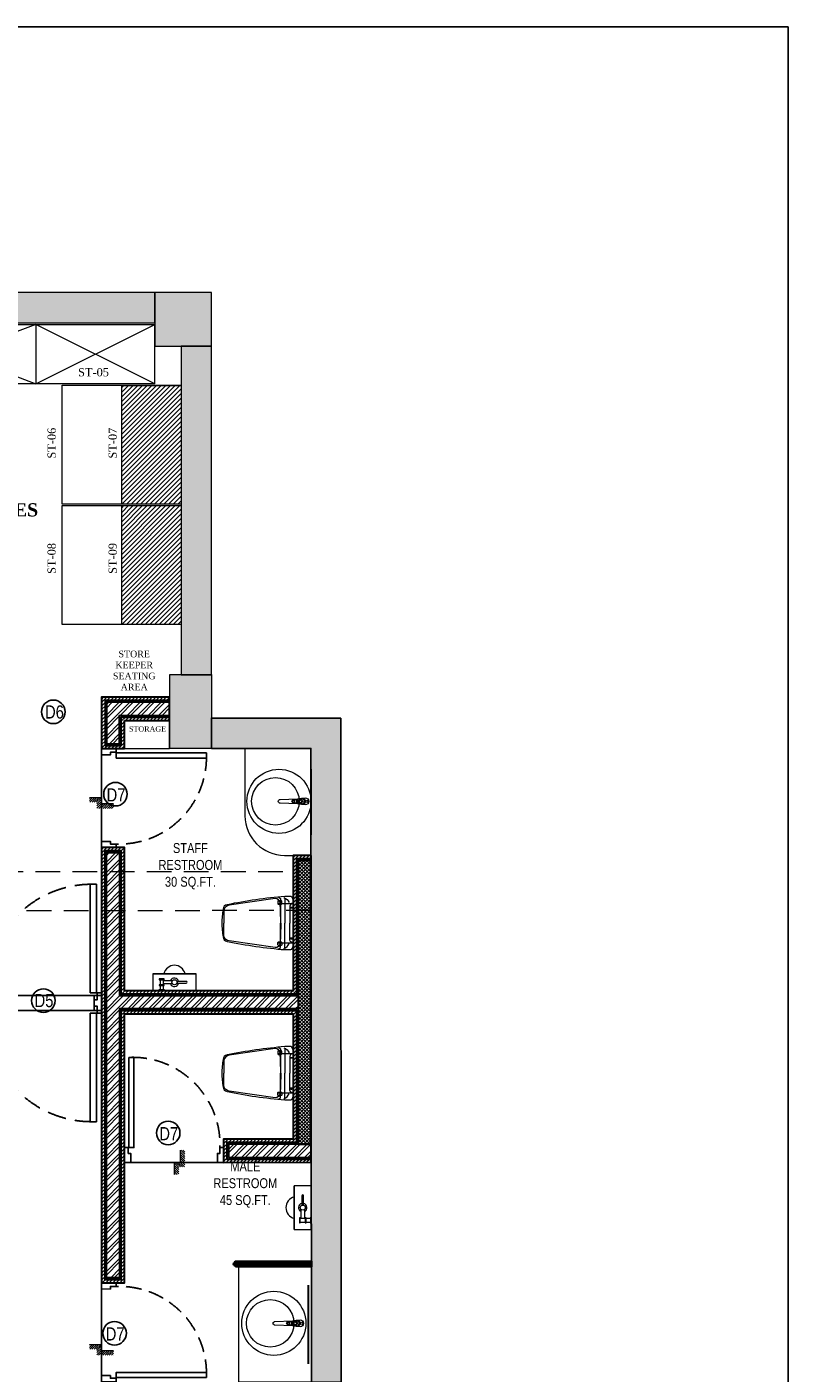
# Model space of a CAD drawing. Extents: x 3940905 to 4145695, y 925352 to 1109797.
# Tile 621 of 656: x 4016007 to 4021778, y 1094122 to 1104322. Entities that reach past the tile are written whole.
import ezdxf

# ---------------------------------------------------------------- set-up
doc = ezdxf.new("R2010")
doc.units = 0
doc.header["$LTSCALE"] = 750
doc.header["$MEASUREMENT"] = 0
doc.linetypes.add('DASHED', pattern=[0.75, 0.5, -0.25])
doc.linetypes.add('DASHED2', pattern=[0.375, 0.25, -0.125])
doc.layers.get('0').update_dxf_attribs({"linetype": 'CONTINUOUS', "lineweight": 0})
for name, color, linetype in [('AR-FURNITURE', 34, 'CONTINUOUS'), ('DOOR', 44, 'CONTINUOUS'), ('GLASS', 5, 'CONTINUOUS'), ('PDF_A - TEXT', 7, 'CONTINUOUS'), ('S-Hatch_8', 7, 'CONTINUOUS'), ('TEXT', 7, 'CONTINUOUS')]:
    doc.layers.add(name, color=color, linetype=linetype)
for name, color, linetype, lineweight in [('BEAM', 104, 'CONTINUOUS', 0), ('CIVIL WALLS', 7, 'CONTINUOUS', 30), ('CKD Equipments', 252, 'CONTINUOUS', 0), ('COLUMN', 1, 'CONTINUOUS', 9), ('COUNTER', 34, 'CONTINUOUS', 0), ('DIMENSIONS', 251, 'CONTINUOUS', 5), ('FURN', 15, 'CONTINUOUS', 5), ('HATCH', 7, 'CONTINUOUS', 0), ('SANITARY', 34, 'CONTINUOUS', 0), ('wall', 7, 'CONTINUOUS', 25)]:
    doc.layers.add(name, color=color, linetype=linetype, lineweight=lineweight)
doc.styles.add('ARA-30', font='arial.ttf', dxfattribs={"width": 0.8, "height": 150})
doc.styles.add('CKD_Dimension Text', font='BOOKOS.TTF')
doc.styles.get("Standard").update_dxf_attribs({"font": 'romans.shx'})
doc.styles.add('TXT1', font='times.ttf')
pattern_1 = [(45, (28934.25506966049, 54286.19319555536), (-39.7747564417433, 39.7747564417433), []), (45, (28960.77157391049, 54286.19319555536), (-39.7747564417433, 39.7747564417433), [])]
pattern_2 = [(49.99999999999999, (28934.25506966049, 54286.19319555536), (21.5178054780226, -1.882564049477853), [2.25, -24.75]), (355, (28934.25506966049, 54286.19319555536), (-4.16254000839, 22.56576401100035), [1.8, -19.8]), (100.45144446, (28936.04822009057, 54286.03631523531), (17.35526540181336, 20.68319972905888), [1.912205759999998, -21.03426335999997]), (46.18420000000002, (28934.25506966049, 54292.19319555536), (32.01723992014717, -4.965578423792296), [3.375, -37.125]), (96.63563549, (28936.92317201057, 54291.77939634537), (28.03985837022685, 29.22355802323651), [2.86831026, -31.55141279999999]), (351.1841639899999, (28934.25506966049, 54292.19319555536), (28.03985835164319, 29.2235580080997), [2.7, -29.70000003]), (21, (28937.25506966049, 54290.69319555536), (17.90721156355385, -12.07856671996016), [2.25, -24.75]), (326.0000000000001, (28937.25506966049, 54290.69319555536), (7.299459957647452, 21.75450135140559), [1.799999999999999, -19.79999999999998]), (71.45144474, (28938.74733728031, 54289.68664833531), (25.20667130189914, 9.675934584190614), [1.912205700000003, -21.03426336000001]), (37.50000000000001, (28934.25506966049, 54286.19319555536), (0.3647956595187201, 9.986815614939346), [0, -19.56, 0, -20.1, 0, -19.875]), (7.499999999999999, (28934.25506966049, 54286.19319555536), (7.892086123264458, 11.83235135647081), [0, -11.45999999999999, 0, -19.10999999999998, 0, -7.574999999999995]), (327.5, (28927.56506966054, 54286.19319555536), (16.01467308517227, -0.6766461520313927), [0, -7.5, 0, -23.4, 0, -31.05]), (317.5, (28924.56506966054, 54286.19319555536), (17.49558508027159, 3.003149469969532), [0, -9.75, 0, -15.54, 0, -22.05])]

# ---------------------------------------------------------------- blocks, each defined once
blk = doc.blocks.new('EDFDSCX')
blk.add_line((498130.3504498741, -854141.3801531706, -1.195304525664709e-08), (498655.5372229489, -854140.8563936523, -1.195304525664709e-08))
at = {"layer": 'DOOR', "elevation": -1.195304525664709e-08}
for points in [[(498666.0847833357, -853504.0026184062), (498666.6308213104, -854051.5285574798), (498635.9364051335, -854051.5591684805), (498635.3903671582, -853504.0332294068)], [(498092.8548822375, -854052.074595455), (498114.6604399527, -854052.079027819), (498114.6693046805, -854087.2179123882), (498130.3637469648, -854087.213480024), (498130.3504498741, -854141.3801531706), (498092.8504498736, -854141.3801531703)], [(498692.8545904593, -854051.4762263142), (498671.0490849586, -854051.5241512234), (498671.1103069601, -854086.6629835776), (498655.4158870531, -854086.6898547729), (498655.5372229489, -854140.8563936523), (498693.0371483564, -854140.7815975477)]]:
    blk.add_lwpolyline(points, close=True, dxfattribs=at)
at = {"layer": 'DOOR', "color": 8, "linetype": 'DASHED2', "ltscale": 0.5}
blk.add_arc((498643.5917439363, -854033.2365009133, -1.195304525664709e-08), 529.2668184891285, 89.22640451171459, 182.040228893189, dxfattribs=at)
blk = doc.blocks.new('GDXGDRG')
at = {"layer": 'BEAM', "linetype": 'DASHED2'}
for p, q in [((3974013.122902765, 1043633.465851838), (3965223.800224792, 1043631.376568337)), ((3974227.006620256, 1043339.91064728), (3965437.48965513, 1043337.770408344))]:
    blk.add_line(p, q, dxfattribs=at)
blk = doc.blocks.new('Step Symbol - Imperial')
h = blk.add_hatch()
h.set_pattern_fill('_USER', color=0, scale=0.03125, angle=45, style=0, pattern_type=0)
h.set_pattern_definition([(45, (0, 0.125), (-0.02209708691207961, 0.02209708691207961), [])])
h.paths.add_polyline_path([(0.25, 0), (0.25, -0.09375), (-0.09375, -0.09375), (-0.09375, 0.03125), (-0.25, 0.03125), (-0.25, 0.125), (0, 0.125), (0, 0)])
at = {"color": 0}
blk.add_lwpolyline([(0.25, 0), (0, 0), (0, 0.125), (-0.25, 0.125)], dxfattribs=at)
blk.add_attdef('Step', (0.0625, 0.0625), '', height=0.09375, dxfattribs=at)
blk = doc.blocks.new('COLUMN')
at = {"layer": 'COLUMN'}
h = blk.add_hatch(color=1, dxfattribs=at)
h.dxf.hatch_style = 1
h.paths.add_polyline_path([(2683498.95855519, 965771.0625738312), (2684447.95855519, 965771.0625738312), (2684447.95855519, 965331.0625738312), (2683498.95855519, 965331.0625738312)])
h.paths.add_polyline_path([(2684237.95855519, 970191.0625738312), (2683498.95855519, 970191.0625738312), (2683498.95855519, 969191.0625738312), (2684237.95855519, 969191.0625738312)])
h.paths.add_polyline_path([(2687442.95855519, 969266.0625738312), (2687037.95855519, 969266.0625738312), (2687037.95855519, 970031.0625738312), (2687442.95855519, 970031.0625738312)])
h.paths.add_polyline_path([(2687107.95855519, 972041.44686994), (2687643.95855519, 972041.44686994), (2687643.95855519, 971756.0625738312), (2687107.95855519, 971756.0625738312)])
h.paths.add_polyline_path([(2683498.95855519, 973491.0625738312), (2684407.95855519, 973491.0625738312), (2684407.95855519, 973041.0625738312), (2683498.95855519, 973041.0625738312)])
h.paths.add_polyline_path([(2683648.95855519, 975761.0625738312), (2683977.95855519, 975761.0625738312), (2683977.95855519, 975211.0625738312), (2683648.95855519, 975211.0625738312)])
h.paths.add_polyline_path([(2686977.95855519, 975811.0625738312), (2687727.95855519, 975811.0625738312), (2687727.95855519, 975476.0625738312), (2686977.95855519, 975476.0625738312)])
h.paths.add_polyline_path([(2689868.95855519, 975851.0625738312), (2689027.95855519, 975851.0625738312), (2689027.95855519, 975556.0625738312), (2689868.95855519, 975556.0625738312)])
h.paths.add_polyline_path([(2686977.95855519, 973346.0625738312), (2687643.95855519, 973346.0625738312), (2687643.95855519, 973116.0625738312), (2686977.95855519, 973116.0625738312)])
h.paths.add_polyline_path([(2683823.95855519, 977646.0625738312), (2684028.95855519, 977646.0625738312), (2684028.95855519, 977211.0625738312), (2683823.95855519, 977211.0625738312)])
h.paths.add_polyline_path([(2683823.95855519, 979911.0625738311), (2684103.95855519, 979911.0625738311), (2684103.95855519, 980241.0625738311), (2683823.95855519, 980241.0625738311)])
h.paths.add_polyline_path([(2687803.95855519, 979891.0625738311), (2688003.95855519, 979891.0625738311), (2688003.95855519, 980241.0625738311), (2687803.95855519, 980241.0625738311)])
h.paths.add_polyline_path([(2691583.95855519, 979836.0625738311), (2692013.95855519, 979836.0625738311), (2692013.95855519, 980241.0625738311), (2691583.95855519, 980241.0625738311)])
h.paths.add_polyline_path([(2691695.95855519, 977346.0625738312), (2692013.95855519, 977346.0625738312), (2692013.95855519, 976786.0625738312), (2691695.95855519, 976786.0625738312)])
h.paths.add_polyline_path([(2687442.95855519, 965841.0625738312), (2686812.95855519, 965841.0625738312), (2686812.95855519, 965401.0625738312), (2687442.95855519, 965401.0625738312)])
h.paths.add_polyline_path([(2687467.95855519, 963421.0625738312), (2686702.95855519, 963421.0625738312), (2686702.95855519, 962976.0625738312), (2687467.95855519, 962976.0625738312)])
h.paths.add_polyline_path([(2684167.95855519, 963191.0625738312), (2683398.958555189, 963191.0625738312), (2683398.958555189, 962446.0625738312), (2684167.95855519, 962446.0625738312)])
h.paths.add_polyline_path([(2684447.95855519, 958916.0625738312), (2683398.95855519, 958916.0625738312), (2683398.95855519, 959356.0625738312), (2684447.95855519, 959356.0625738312)])
h.paths.add_polyline_path([(2684447.95855519, 957356.0625738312), (2683413.95855519, 957356.0625738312), (2683413.95855519, 956916.0625738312), (2684447.95855519, 956916.0625738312)])
h.paths.add_polyline_path([(2687457.95855519, 957436.0625738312), (2686707.95855519, 957436.0625738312), (2686707.95855519, 956996.0625738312), (2687457.95855519, 956996.0625738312)])
h.paths.add_polyline_path([(2687452.95855519, 959516.0625738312), (2686692.95855519, 959516.0625738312), (2686692.95855519, 959086.0625738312), (2687452.95855519, 959086.0625738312)])
h.paths.add_polyline_path([(2683413.95855519, 953326.0625738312), (2684312.95855519, 953326.0625738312), (2684312.95855519, 953776.0625738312), (2683413.95855519, 953776.0625738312)])
h.paths.add_polyline_path([(2683293.95855519, 952396.0625738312), (2683767.95855519, 952396.0625738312), (2683767.95855519, 951976.0625738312), (2683293.95855519, 951976.0625738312)])
h.paths.add_polyline_path([(2682463.958555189, 977841.0625738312), (2681833.95855519, 977841.0625738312), (2681833.95855519, 977051.0625738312), (2682463.958555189, 977051.0625738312)])
at = {"color": 2}
for points in [[(2691583.95855519, 979836.0625738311), (2692013.95855519, 979836.0625738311), (2692013.95855519, 980241.0625738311), (2691583.95855519, 980241.0625738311)], [(2691695.95855519, 977346.0625738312), (2692013.95855519, 977346.0625738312), (2692013.95855519, 976786.0625738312), (2691695.95855519, 976786.0625738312)]]:
    blk.add_lwpolyline(points, close=True, dxfattribs=at)
at = {"layer": 'COLUMN', "color": 1}
for points in [[(2691583.95855519, 979836.0625738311), (2692013.95855519, 979836.0625738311), (2692013.95855519, 980241.0625738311), (2691583.95855519, 980241.0625738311)], [(2691695.95855519, 977346.0625738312), (2692013.95855519, 977346.0625738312), (2692013.95855519, 976786.0625738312), (2691695.95855519, 976786.0625738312)]]:
    blk.add_lwpolyline(points, close=True, dxfattribs=at)

msp = doc.modelspace()

# ---------------------------------------------------------------- hatches: boundary and pattern name
at = {"layer": 'CIVIL WALLS', "true_color": 0x136734}
h = msp.add_hatch(dxfattribs=at)
h.set_pattern_fill('AR-CONC', color=116, scale=3)
h.set_pattern_definition(pattern_2)
h.paths.add_polyline_path([(4016610.433190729, 1098890.931147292), (4016710.433190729, 1098890.931147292), (4016710.433190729, 1099104.769813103), (4017089.524173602, 1099104.769813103), (4017089.524173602, 1099204.769813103), (4016610.433190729, 1099204.769813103)], flags=16)
h.paths.add_polyline_path([(4016722.933190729, 1099092.269813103), (4017089.524173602, 1099092.269813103), (4017089.524173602, 1099217.269813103), (4016599.358416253, 1099217.269813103), (4016599.358416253, 1098878.431147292), (4016722.933190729, 1098878.431147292)])
h = msp.add_hatch(dxfattribs=at)
h.set_pattern_fill('AR-CONC', color=116, scale=3)
h.set_pattern_definition(pattern_2)
h.paths.add_polyline_path([(4016710.433190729, 1096981.936953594), (4018062.568358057, 1096981.936953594), (4018062.568358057, 1096881.937371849), (4016710.433190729, 1096881.937371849), (4016710.433190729, 1094843.876994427), (4016610.433190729, 1094843.876994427), (4016610.433190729, 1098065.935079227), (4016710.433190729, 1098065.935079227)], flags=16)
h.paths.add_polyline_path([(4018162.551479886, 1095744.138283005), (4018161.000222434, 1098019.678180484), (4018050.068358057, 1098019.437301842), (4018050.068358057, 1096994.436953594), (4016722.933190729, 1096994.436953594), (4016722.933190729, 1098078.435079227), (4016597.933190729, 1098078.435079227), (4016597.933190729, 1094831.376994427), (4016722.933190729, 1094831.376994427), (4016722.933190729, 1096869.437371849), (4018050.070720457, 1096869.437371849), (4018050.065995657, 1095868.902017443), (4017522.871193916, 1095868.925353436), (4017522.871193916, 1095743.925378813)])
h.paths.add_polyline_path([(4018062.567176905, 1095856.424788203), (4018161.774773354, 1095856.424710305), (4018161.008908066, 1098006.937224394), (4018062.569539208, 1098006.937301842)], flags=16)
h.paths.add_polyline_path([(4017535.371193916, 1095756.424788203), (4018162.509019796, 1095756.42301054), (4018162.509019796, 1095856.422985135), (4017535.371193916, 1095856.424762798)], flags=16)
at = {"layer": 'DIMENSIONS'}
h = msp.add_hatch(dxfattribs=at)
h.set_pattern_fill('ANSI31', color=252, scale=200)
h.set_pattern_definition([(45, (4016726.834404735, 1100705.995032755), (-17.67766952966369, 17.67766952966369), [])])
h.paths.add_polyline_path([(4016726.834404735, 1101605.575341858), (4017176.115746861, 1101605.575341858), (4017176.115746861, 1100705.995032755), (4016726.834404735, 1100705.995032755)])
h = msp.add_hatch(dxfattribs=at)
h.set_pattern_fill('ANSI31', color=252, scale=200)
h.set_pattern_definition([(45, (4016726.834404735, 1099795.220851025), (-17.67766952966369, 17.67766952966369), [])])
h.paths.add_polyline_path([(4016726.834404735, 1100694.801160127), (4017176.115746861, 1100694.801160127), (4017176.115746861, 1099795.220851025), (4016726.834404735, 1099795.220851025)])
at = {"layer": 'HATCH'}
h = msp.add_hatch(color=8, dxfattribs=at)
h.dxf.hatch_style = 1
h.paths.add_polyline_path([(4016977.74472479, 1102308.435079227), (4004382.74472479, 1102308.435079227), (4004382.74472479, 1088263.435079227), (4004252.74472479, 1088263.435079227), (4004252.74472479, 1074300.435079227), (4004415.74472479, 1074300.435079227), (4004415.74472479, 1067776.414789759), (4004872.74472479, 1067776.414789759), (4004872.74472479, 1072350.435079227), (4004872.74472479, 1074463.435079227), (4004482.74472479, 1074463.435079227), (4004482.74472479, 1088033.463015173), (4004607.74472479, 1088033.433915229), (4004607.74472479, 1102078.435079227), (4016977.74472479, 1102078.435079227)])
h = msp.add_hatch(color=8, dxfattribs=at)
h.dxf.hatch_style = 1
h.paths.add_polyline_path([(4017407.74472479, 1101903.435079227), (4017177.74472479, 1101903.435079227), (4017177.74472479, 1099413.435079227), (4017407.74472479, 1099413.435079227)])
at = {"layer": 'HATCH', "true_color": 0x808080}
h = msp.add_hatch(color=8, dxfattribs=at)
h.dxf.hatch_style = 1
h.paths.add_polyline_path([(4018386.098948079, 1099084.857509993), (4017406.098948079, 1099084.857509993), (4017406.098948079, 1098854.857509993), (4018160.430872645, 1098854.857509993), (4018163.703853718, 1094053.720856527), (4018388.703853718, 1094053.720856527)])
at = {"layer": 'S-Hatch_8'}
h = msp.add_hatch(dxfattribs=at)
h.set_pattern_fill('ANSI31', color=6, scale=150)
h.set_pattern_definition([(45, (28934.25506966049, 54286.19319555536), (-13.25825214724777, 13.25825214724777), [])])
h.paths.add_polyline_path([(4006245.646114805, 1095539.541646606), (4006120.646114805, 1095539.541646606), (4006120.646114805, 1094658.281501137), (4006245.646114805, 1094658.281501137)], flags=16)
h.paths.add_polyline_path([(4006270.646114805, 1095564.541646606), (4006095.646114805, 1095564.541646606), (4006095.646114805, 1094633.281501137), (4006270.646114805, 1094633.281501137)])
h.paths.add_polyline_path([(4009371.743160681, 1097319.499900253), (4009371.743507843, 1097194.494842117), (4006245.646114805, 1097194.499894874), (4006245.646114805, 1096488.478563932), (4006120.646114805, 1096488.478563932), (4006120.646114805, 1097319.499894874)], flags=16)
h.paths.add_polyline_path([(4012671.588408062, 1096588.975552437), (4014322.933165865, 1096589.000484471), (4014322.933165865, 1096464.000484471), (4012671.588408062, 1096463.975552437)], flags=17)
h.paths.add_polyline_path([(4012671.588408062, 1096613.975552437), (4014347.933165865, 1096614.000484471), (4014347.933165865, 1096439.000484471), (4012671.588408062, 1096438.975552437)])
h.paths.add_polyline_path([(4014197.933190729, 1095258.735381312), (4014197.933190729, 1095688.975552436), (4014322.933190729, 1095688.975552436), (4014322.933190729, 1095258.735381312), (4015347.933190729, 1095258.735381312), (4015347.933190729, 1095133.635725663), (4012971.74472479, 1095133.585897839), (4012971.74472479, 1095258.685553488)], flags=16)
h.paths.add_polyline_path([(4014172.933190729, 1095283.635725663), (4014172.933190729, 1095688.975552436), (4014347.933190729, 1095688.975552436), (4014347.933190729, 1095283.635725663), (4015372.933190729, 1095283.635725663), (4015372.933190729, 1095108.635725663), (4012971.74472479, 1095108.635725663), (4012971.74472479, 1095283.635725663)])
h.paths.add_polyline_path([(4018162.551479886, 1095744.138282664), (4018161.000222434, 1098019.678180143), (4018050.068358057, 1098019.437301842), (4018050.068358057, 1096994.436953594), (4016722.933190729, 1096994.436953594), (4016722.933190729, 1098078.435079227), (4016597.933190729, 1098078.435079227), (4016597.933190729, 1094831.376994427), (4016722.933190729, 1094831.376994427), (4016722.933190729, 1096869.437371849), (4018050.070720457, 1096869.437371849), (4018050.065995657, 1095868.902017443), (4017522.871193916, 1095868.925353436), (4017522.871193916, 1095743.925378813)], flags=17)
h.paths.add_polyline_path([(4018160.983344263, 1098044.43677232), (4018025.068358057, 1098044.437301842), (4018025.068358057, 1097019.436953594), (4016747.933190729, 1097019.436953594), (4016747.933190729, 1098103.435079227), (4016572.933190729, 1098103.435079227), (4016572.933190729, 1094806.376994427), (4016747.933190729, 1094806.376994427), (4016747.933190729, 1096844.437371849), (4018025.069539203, 1096844.437371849), (4018025.067176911, 1095893.903200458), (4017497.871193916, 1095893.92653471), (4017497.871193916, 1095718.926560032), (4018162.568358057, 1095719.379690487)])
h.paths.add_polyline_path([(4016722.933190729, 1099092.269813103), (4017089.524173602, 1099092.269813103), (4017089.524173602, 1099217.269813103), (4016599.358416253, 1099217.269813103), (4016599.358416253, 1098878.431147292), (4016722.933190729, 1098878.431147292)], flags=16)
h.paths.add_polyline_path([(4016747.933190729, 1099067.269813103), (4017089.524173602, 1099067.269813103), (4017089.524173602, 1099242.269813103), (4016572.886457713, 1099242.269813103), (4016572.933190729, 1098853.431147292), (4016747.933190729, 1098853.431147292)])
h.paths.add_polyline_path([(4014717.427684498, 1099092.269813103), (4014717.427684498, 1102053.431147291), (4014842.427684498, 1102053.431147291), (4014842.427684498, 1099217.269813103), (4015647.042527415, 1099217.269813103), (4015647.042527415, 1099092.269813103)], flags=16)
h.paths.add_polyline_path([(4014692.427684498, 1099067.269813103), (4014692.427684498, 1102078.431147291), (4014867.427684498, 1102078.431147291), (4014867.427684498, 1099242.269813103), (4015672.042527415, 1099242.269813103), (4015672.042527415, 1099067.269813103)])
h.paths.add_polyline_path([(4008892.74472479, 1097344.499894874), (4008892.74472479, 1097319.499900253), (4008772.74472479, 1097319.499900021), (4008772.74472479, 1097344.499894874), (4006095.646114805, 1097344.499894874), (4006095.646114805, 1096463.478563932), (4006270.646114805, 1096463.478563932), (4006270.646114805, 1097169.499894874), (4009371.744724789, 1097168.94985208), (4009371.744724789, 1097344.499894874)])
at = {"layer": 'S-Hatch_8', "true_color": 0x636466}
h = msp.add_hatch(dxfattribs=at)
h.set_pattern_fill('ANSI32', color=251, scale=150)
h.set_pattern_definition(pattern_1)
h.paths.add_polyline_path([(4016610.433190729, 1098890.931147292), (4016710.433190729, 1098890.931147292), (4016710.433190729, 1099104.769813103), (4017089.524173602, 1099104.769813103), (4017089.524173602, 1099204.769813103), (4016610.433190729, 1099204.769813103)])
h = msp.add_hatch(dxfattribs=at)
h.set_pattern_fill('ANSI32', color=251, scale=150)
h.set_pattern_definition(pattern_1)
h.paths.add_polyline_path([(4016710.433190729, 1096981.936953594), (4018062.568358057, 1096981.936953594), (4018062.568358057, 1096881.937371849), (4016710.433190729, 1096881.937371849), (4016710.433190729, 1094843.876994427), (4016610.433190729, 1094843.876994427), (4016610.433190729, 1098065.935079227), (4016710.433190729, 1098065.935079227)])
at = {"layer": 'S-Hatch_8', "true_color": 0xf8991e}
h = msp.add_hatch(dxfattribs=at)
h.set_pattern_fill('ANSI37', color=30, scale=150)
h.set_pattern_definition([(45, (28934.25506966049, 54286.19319555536), (-13.25825214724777, 13.25825214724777), []), (135, (28934.25506966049, 54286.19319555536), (-13.25825214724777, -13.25825214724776), [])])
h.paths.add_polyline_path([(4018062.567176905, 1095856.424788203), (4018162.474950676, 1095856.39899814), (4018161.008908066, 1098006.937224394), (4018062.569539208, 1098006.937301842)])
at = {"layer": 'S-Hatch_8', "true_color": 0x636466}
h = msp.add_hatch(dxfattribs=at)
h.set_pattern_fill('ANSI32', color=251, scale=150)
h.set_pattern_definition(pattern_1)
h.paths.add_polyline_path([(4017535.371193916, 1095756.424788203), (4018162.509036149, 1095756.399022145), (4018162.474950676, 1095856.39899814), (4017535.371193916, 1095856.424762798)])

# ---------------------------------------------------------------- linework, layer by layer
at = {"layer": 'AR-FURNITURE'}
msp.add_lwpolyline([(3999191.149861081, 1104321.515971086), (4021777.598827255, 1104321.515971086), (4021777.598827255, 1065349.808268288), (3999191.149861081, 1065349.808268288)], close=True, dxfattribs=at)
at = {"layer": 'CIVIL WALLS'}
for p, q in [((4017573.011962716, 1094949.131054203), (4018163.704100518, 1094949.131054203)), ((4017581.828591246, 1094958.202706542), (4018163.704100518, 1094958.202706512)), ((4017581.828591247, 1094940.059401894), (4018163.709666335, 1094940.059401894))]:
    msp.add_line(p, q, dxfattribs=at)
at = {"layer": 'CIVIL WALLS', "color": 6}
for points in [[(4016747.933190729, 1099067.269813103), (4017089.524173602, 1099067.269813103), (4017089.524173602, 1099242.269813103), (4016572.886457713, 1099242.269813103), (4016572.933190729, 1098853.431147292), (4016747.933190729, 1098853.431147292)], [(4018160.983344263, 1098044.43677232), (4018025.068358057, 1098044.437301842), (4018025.068358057, 1097019.436953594), (4016747.933190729, 1097019.436953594), (4016747.933190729, 1098103.435079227), (4016572.933190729, 1098103.435079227), (4016572.933190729, 1094806.376994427), (4016747.933190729, 1094806.376994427), (4016747.933190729, 1096844.437371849), (4018025.069539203, 1096844.437371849), (4018025.067176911, 1095893.903200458), (4017497.871193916, 1095893.92653471), (4017497.871193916, 1095718.926560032), (4018162.568358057, 1095719.379690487), (4018160.983344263, 1098044.43677232)]]:
    msp.add_lwpolyline(points, close=True, dxfattribs=at)
at = {"layer": 'CIVIL WALLS', "color": 116, "true_color": 0x136734}
msp.add_lwpolyline([(4016722.933190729, 1099092.269813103), (4017089.524173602, 1099092.269813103), (4017089.524173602, 1099217.269813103), (4016599.358416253, 1099217.269813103), (4016599.358416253, 1098878.431147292), (4016722.933190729, 1098878.431147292)], close=True, dxfattribs=at)
at = {"layer": 'CIVIL WALLS'}
for points in [[(4016610.433190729, 1098890.931147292), (4016710.433190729, 1098890.931147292), (4016710.433190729, 1099104.769813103), (4017089.524173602, 1099104.769813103), (4017089.524173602, 1099204.769813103), (4016610.433190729, 1099204.769813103)], [(4016710.433190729, 1096981.936953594), (4018062.568358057, 1096981.936953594), (4018062.568358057, 1096881.937371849), (4016710.433190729, 1096881.937371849), (4016710.433190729, 1094843.876994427), (4016610.433190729, 1094843.876994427), (4016610.433190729, 1098065.935079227), (4016710.433190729, 1098065.935079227)], [(4018062.567176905, 1095856.424788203), (4018162.474950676, 1095856.39899814), (4018161.008908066, 1098006.937224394), (4018062.569539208, 1098006.937301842)], [(4017535.371193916, 1095756.424788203), (4018162.509036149, 1095756.399022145), (4018162.474950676, 1095856.39899814), (4017535.371193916, 1095856.424762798)]]:
    msp.add_lwpolyline(points, close=True, dxfattribs=at)
at = {"layer": 'CIVIL WALLS', "color": 116, "true_color": 0x136734}
msp.add_lwpolyline([(4018136.755375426, 1095743.896343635), (4018162.551479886, 1095744.138282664), (4018161.000222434, 1098019.678180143), (4018050.068358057, 1098019.437301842), (4018050.068358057, 1096994.436953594), (4016722.933190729, 1096994.436953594), (4016722.933190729, 1098078.435079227), (4016597.933190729, 1098078.435079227), (4016597.933190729, 1094831.376994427), (4016722.933190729, 1094831.376994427), (4016722.933190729, 1096869.437371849), (4018050.070720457, 1096869.437371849), (4018050.065995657, 1095868.902017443), (4017522.871193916, 1095868.925353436), (4017522.871193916, 1095743.925378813), (4018136.755375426, 1095743.896343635)], dxfattribs=at)
at = {"layer": 'CIVIL WALLS'}
msp.add_lwpolyline([(4018163.704100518, 1094970.202706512), (4018163.704100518, 1094928.059401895), (4017593.828591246, 1094928.059401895, -0.4324433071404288), (4017581.828591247, 1094940.059401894, -0.9718878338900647), (4017581.828591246, 1094958.202706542, -0.4324433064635), (4017593.828591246, 1094970.202706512), (4018163.704100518, 1094970.202706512)], format="xyb", dxfattribs=at)
at = {"layer": 'CKD Equipments', "linetype": 'DASHED', "ltscale": 25}
for p, q in [((4016075.807382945, 1102067.870376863), (4014883.84963122, 1101617.571409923)), ((4014883.84963122, 1102067.870376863), (4016075.807382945, 1101617.571409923)), ((4014883.84963122, 1102067.870376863), (4016075.807382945, 1102067.870376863)), ((4016075.807382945, 1102067.870376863), (4016075.807382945, 1101617.571409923)), ((4016075.807382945, 1101617.571409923), (4016975.896504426, 1102067.870376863)), ((4016975.896504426, 1101617.571409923), (4016075.807382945, 1102067.870376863)), ((4016075.807382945, 1102067.870376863), (4016975.896504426, 1102067.870376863)), ((4016975.896504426, 1101617.571409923), (4016975.896504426, 1102067.870376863)), ((4016975.896504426, 1101617.571409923), (4014883.84963122, 1101617.571409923)), ((4016275.770653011, 1101606.080222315), (4017175.859774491, 1101606.080222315)), ((4016275.770653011, 1100705.99110082), (4016275.770653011, 1101606.080222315)), ((4017175.859774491, 1101606.080222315), (4017175.859774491, 1100705.99110082)), ((4017175.859774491, 1100705.99110082), (4016275.770653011, 1100705.99110082)), ((4016275.770653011, 1100694.797228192), (4017175.859774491, 1100694.797228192)), ((4016275.770653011, 1099794.708106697), (4016275.770653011, 1100694.797228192)), ((4017175.859774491, 1100694.797228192), (4017175.859774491, 1099794.708106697)), ((4017175.859774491, 1099794.708106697), (4016275.770653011, 1099794.708106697))]:
    msp.add_line(p, q, dxfattribs=at)
at = {"layer": 'COUNTER'}
msp.add_lwpolyline([(4018160.430872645, 1098854.857509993), (4017660.430872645, 1098854.857509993), (4017660.430872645, 1098344.437301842, 0.414213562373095), (4017960.430872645, 1098044.437301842), (4018160.430872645, 1098044.437301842)], format="xyb", dxfattribs=at)
msp.add_lwpolyline([(4018163.705460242, 1094054.203883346), (4017613.306837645, 1094054.203883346), (4017613.306837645, 1094928.059401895)], dxfattribs=at)
at = {"layer": 'DIMENSIONS', "color": 7}
for points in [[(4016726.834404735, 1101605.575341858), (4017176.115746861, 1101605.575341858), (4017176.115746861, 1100705.995032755), (4016726.834404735, 1100705.995032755)], [(4016726.834404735, 1100694.801160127), (4017176.115746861, 1100694.801160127), (4017176.115746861, 1099795.220851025), (4016726.834404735, 1099795.220851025)]]:
    msp.add_lwpolyline(points, close=True, dxfattribs=at)
at = {"layer": 'DOOR'}
for centre in [(4016207.516205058, 1099132.452095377), (4016678.638251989, 1098508.314233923), (4016132.254416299, 1096944.176520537), (4017078.490680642, 1095941.549082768), (4016671.853872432, 1094424.018045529)]:
    msp.add_circle(centre, 89.27683969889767, dxfattribs=at)
at = {"layer": 'FURN'}
msp.add_lwpolyline([(4016747.933190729, 1098853.431147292), (4017089.524173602, 1098853.431147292), (4017089.524173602, 1099067.269813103), (4016747.933190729, 1099067.269813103)], close=True, dxfattribs=at)
at = {"layer": 'GLASS', "const_width": 15}
for points in [[(4018160.357143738, 1098199.437301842), (4018160.430872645, 1098699.857509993)], [(4018140.96147386, 1094191.22138361), (4018140.365428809, 1094790.559401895)]]:
    msp.add_lwpolyline(points, dxfattribs=at)
at = {"layer": 'SANITARY', "linetype": 'ByBlock'}
for p, q in [((4018034.494259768, 1098445.156472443), (4018034.494259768, 1098463.162174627)), ((4018035.034259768, 1098445.156472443), (4018035.034259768, 1098463.162174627)), ((4018035.664259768, 1098457.669323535), (4018035.034259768, 1098457.669323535)), ((4018035.664259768, 1098450.739323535), (4018035.034259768, 1098450.739323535)), ((4018035.664259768, 1098450.739323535), (4018035.664259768, 1098457.669323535)), ((4018038.544259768, 1098444.606200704), (4018038.544259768, 1098463.712446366)), ((4017995.339951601, 1094490.194716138), (4017995.339951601, 1094508.200418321)), ((4017995.879951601, 1094490.194716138), (4017995.879951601, 1094508.200418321)), ((4017996.509951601, 1094502.707567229), (4017995.879951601, 1094502.707567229)), ((4017996.509951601, 1094495.777567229), (4017995.879951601, 1094495.777567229)), ((4017996.509951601, 1094495.777567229), (4017996.509951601, 1094502.707567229)), ((4017999.389951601, 1094489.644444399), (4017999.389951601, 1094508.750690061))]:
    msp.add_line(p, q, dxfattribs=at)
at = {"layer": 'SANITARY', "lineweight": 0, "ltscale": 2}
msp.add_line((4018161.098948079, 1098033.590428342), (4018161.098948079, 1098033.590428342), dxfattribs=at)
at = {"layer": 'SANITARY'}
for p, q in [((4017290.935275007, 1097147.770286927), (4016960.935275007, 1097147.770286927)), ((4016960.935275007, 1097147.770286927), (4017290.935275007, 1097147.770286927)), ((4017290.935275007, 1097147.770286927), (4016960.935275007, 1097147.770286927)), ((4016960.935275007, 1097147.770286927), (4017290.935275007, 1097147.770286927)), ((4017010.435275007, 1097109.270286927), (4017010.435275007, 1097102.851786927)), ((4017048.935275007, 1097109.270286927), (4017010.435275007, 1097109.270286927)), ((4017010.435275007, 1097109.270286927), (4017010.435275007, 1097102.851786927)), ((4017048.935275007, 1097109.270286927), (4017010.435275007, 1097109.270286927)), ((4017010.435275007, 1097102.851786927), (4017048.935275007, 1097102.851786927)), ((4017010.435275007, 1097102.851786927), (4017048.935275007, 1097102.851786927)), ((4017010.435275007, 1097064.35362026), (4017010.435275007, 1097057.935120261)), ((4017048.935275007, 1097064.35362026), (4017010.435275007, 1097064.35362026)), ((4017010.435275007, 1097064.35362026), (4017010.435275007, 1097057.935120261)), ((4017048.935275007, 1097064.35362026), (4017010.435275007, 1097064.35362026)), ((4017010.435275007, 1097057.935120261), (4017048.935275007, 1097057.935120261)), ((4017010.435275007, 1097057.935120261), (4017048.935275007, 1097057.935120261)), ((4017048.935275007, 1097025.851786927), (4017010.435275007, 1097025.851786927)), ((4017048.935275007, 1097025.851786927), (4017010.435275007, 1097025.851786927)), ((4017016.851941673, 1097102.851786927), (4017016.851941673, 1097064.35362026)), ((4017016.851941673, 1097102.851786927), (4017016.851941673, 1097064.35362026)), ((4017016.851941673, 1097057.935120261), (4017016.851941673, 1097025.851786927)), ((4017016.851941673, 1097057.935120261), (4017016.851941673, 1097025.851786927)), ((4017042.51860834, 1097064.35362026), (4017042.51860834, 1097102.851786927)), ((4017042.51860834, 1097064.35362026), (4017042.51860834, 1097102.851786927)), ((4017042.51860834, 1097096.436953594), (4017111.561941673, 1097096.436953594)), ((4017042.51860834, 1097096.436953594), (4017111.561941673, 1097096.436953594)), ((4017111.76360834, 1097070.768453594), (4017042.51860834, 1097070.768453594)), ((4017111.76360834, 1097070.768453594), (4017042.51860834, 1097070.768453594)), ((4017042.51860834, 1097025.851786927), (4017042.51860834, 1097057.935120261)), ((4017042.51860834, 1097025.851786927), (4017042.51860834, 1097057.935120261)), ((4017048.935275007, 1097102.851786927), (4017048.935275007, 1097109.270286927)), ((4017048.935275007, 1097102.851786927), (4017048.935275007, 1097109.270286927)), ((4017048.935275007, 1097057.935120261), (4017048.935275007, 1097064.35362026)), ((4017048.935275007, 1097057.935120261), (4017048.935275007, 1097064.35362026)), ((4017215.76860834, 1097090.018453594), (4017143.901941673, 1097090.018453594)), ((4017215.76860834, 1097090.018453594), (4017143.901941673, 1097090.018453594)), ((4017143.901941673, 1097077.186953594), (4017215.76860834, 1097077.186953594)), ((4017143.901941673, 1097077.186953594), (4017215.76860834, 1097077.186953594)), ((4018034.394788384, 1095540.874712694), (4018034.394788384, 1095210.874712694)), ((4018034.394788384, 1095210.874712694), (4018034.394788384, 1095540.874712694)), ((4018034.394788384, 1095540.874712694), (4018034.394788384, 1095210.874712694)), ((4018034.394788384, 1095210.874712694), (4018034.394788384, 1095540.874712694)), ((4018092.146621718, 1095465.708046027), (4018092.146621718, 1095393.841379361)), ((4018092.146621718, 1095465.708046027), (4018092.146621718, 1095393.841379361)), ((4018104.978121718, 1095393.841379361), (4018104.978121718, 1095465.708046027)), ((4018104.978121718, 1095393.841379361), (4018104.978121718, 1095465.708046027)), ((4018079.313288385, 1095298.874712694), (4018072.894788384, 1095298.874712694)), ((4018072.894788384, 1095298.874712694), (4018072.894788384, 1095260.374712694)), ((4018079.313288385, 1095298.874712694), (4018072.894788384, 1095298.874712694)), ((4018072.894788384, 1095298.874712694), (4018072.894788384, 1095260.374712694)), ((4018079.313288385, 1095260.374712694), (4018079.313288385, 1095298.874712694)), ((4018079.313288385, 1095260.374712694), (4018079.313288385, 1095298.874712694)), ((4018117.811455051, 1095292.458046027), (4018079.313288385, 1095292.458046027)), ((4018117.811455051, 1095292.458046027), (4018079.313288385, 1095292.458046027)), ((4018085.728121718, 1095292.458046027), (4018085.728121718, 1095361.501379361)), ((4018085.728121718, 1095292.458046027), (4018085.728121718, 1095361.501379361)), ((4018111.396621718, 1095361.703046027), (4018111.396621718, 1095292.458046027)), ((4018111.396621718, 1095361.703046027), (4018111.396621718, 1095292.458046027)), ((4018124.229955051, 1095298.874712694), (4018117.811455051, 1095298.874712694)), ((4018117.811455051, 1095298.874712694), (4018117.811455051, 1095260.374712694)), ((4018124.229955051, 1095298.874712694), (4018117.811455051, 1095298.874712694)), ((4018117.811455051, 1095298.874712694), (4018117.811455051, 1095260.374712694)), ((4018124.229955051, 1095260.374712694), (4018124.229955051, 1095298.874712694)), ((4018124.229955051, 1095260.374712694), (4018124.229955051, 1095298.874712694)), ((4018156.313288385, 1095292.458046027), (4018124.229955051, 1095292.458046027)), ((4018156.313288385, 1095292.458046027), (4018124.229955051, 1095292.458046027)), ((4018156.313288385, 1095298.874712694), (4018156.313288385, 1095260.374712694)), ((4018156.313288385, 1095298.874712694), (4018156.313288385, 1095260.374712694)), ((4018072.894788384, 1095260.374712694), (4018079.313288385, 1095260.374712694)), ((4018072.894788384, 1095260.374712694), (4018079.313288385, 1095260.374712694)), ((4018079.313288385, 1095266.791379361), (4018117.811455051, 1095266.791379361)), ((4018079.313288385, 1095266.791379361), (4018117.811455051, 1095266.791379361)), ((4018117.811455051, 1095260.374712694), (4018124.229955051, 1095260.374712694)), ((4018117.811455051, 1095260.374712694), (4018124.229955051, 1095260.374712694)), ((4018124.229955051, 1095266.791379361), (4018156.313288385, 1095266.791379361)), ((4018124.229955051, 1095266.791379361), (4018156.313288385, 1095266.791379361))]:
    msp.add_line(p, q, dxfattribs=at)
at = {"layer": 'SANITARY', "linetype": 'ByBlock'}
for points in [[(4018059.064259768, 1098434.359323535), (4017927.124259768, 1098439.759323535, -0.3445125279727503), (4017912.724259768, 1098454.159323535, -0.3445125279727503), (4017927.124259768, 1098468.559323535), (4018059.064259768, 1098473.959323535), (4018088.764259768, 1098478.459323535, -0.4628112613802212), (4018116.664259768, 1098454.159323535, -0.4628112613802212), (4018088.764259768, 1098429.859323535)], [(4018024.831206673, 1098446.469387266), (4018049.795933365, 1098443.077440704, 0.4543430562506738), (4018053.574259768, 1098446.377123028), (4018053.574259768, 1098461.941524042, 0.4543430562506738), (4018049.795933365, 1098465.241206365), (4018024.799968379, 1098461.84501547, 0.3860638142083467), (4018018.373439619, 1098453.611316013, 0.3329259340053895)], [(4017485.068358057, 1097531.937072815, 0.0380214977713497), (4017494.195045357, 1097427.221823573, 0.3294228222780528), (4017524.952257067, 1097393.075545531, 0.0296754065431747), (4017963.527749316, 1097330.474089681), (4018007.980995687, 1097330.4740942, 0.2869991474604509), (4018025.068375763, 1097357.791111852), (4018025.068358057, 1097531.937127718), (4018025.068340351, 1097706.083143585, 0.2869991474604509), (4018007.980954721, 1097733.400157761), (4017963.52770835, 1097733.400153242, 0.0296754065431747), (4017524.952228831, 1097670.79860821, 0.3294228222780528), (4017494.195024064, 1097636.652323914, 0.0380214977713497)], [(4017914.490853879, 1097674.817907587), (4017935.584166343, 1097674.817909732, 0.4142135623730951), (4017939.601905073, 1097678.835649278), (4017939.601903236, 1097696.893928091, 0.4142135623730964), (4017935.58416369, 1097700.911666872), (4017914.490851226, 1097700.911664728, 0.4142135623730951), (4017910.473112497, 1097696.893925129), (4017910.473114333, 1097678.835646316, 0.4142135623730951)], [(4017914.490882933, 1097389.056325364), (4017935.584195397, 1097389.056327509, -0.4142135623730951), (4017939.601934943, 1097385.03858878), (4017939.601936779, 1097366.980309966, -0.4142135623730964), (4017935.58419805, 1097362.962570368), (4017914.490885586, 1097362.962568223, -0.4142135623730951), (4017910.47314604, 1097366.980307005), (4017910.473144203, 1097385.038585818, -0.4142135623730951)], [(4017485.068358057, 1096394.165998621, 0.0380214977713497), (4017494.195045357, 1096289.450749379, 0.3294228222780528), (4017524.952257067, 1096255.304471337, 0.0296754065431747), (4017963.527749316, 1096192.703015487), (4018007.980995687, 1096192.703020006, 0.2869991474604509), (4018025.068375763, 1096220.020037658), (4018025.068358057, 1096394.166053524), (4018025.068340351, 1096568.31206939, 0.2869991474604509), (4018007.980954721, 1096595.629083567), (4017963.52770835, 1096595.629079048, 0.0296754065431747), (4017524.952228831, 1096533.027534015, 0.3294228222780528), (4017494.195024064, 1096498.88124972, 0.0380214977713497)], [(4017914.490853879, 1096537.046833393), (4017935.584166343, 1096537.046835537, 0.4142135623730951), (4017939.601905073, 1096541.064575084), (4017939.601903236, 1096559.122853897, 0.4142135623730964), (4017935.58416369, 1096563.140592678), (4017914.490851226, 1096563.140590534, 0.4142135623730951), (4017910.473112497, 1096559.122850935), (4017910.473114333, 1096541.064572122, 0.4142135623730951)], [(4017914.490882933, 1096251.28525117), (4017935.584195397, 1096251.285253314, -0.4142135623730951), (4017939.601934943, 1096247.267514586), (4017939.601936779, 1096229.209235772, -0.4142135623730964), (4017935.58419805, 1096225.191496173), (4017914.490885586, 1096225.191494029, -0.4142135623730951), (4017910.47314604, 1096229.20923281), (4017910.473144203, 1096247.267511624, -0.4142135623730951)], [(4018019.909951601, 1094479.397567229), (4017887.969951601, 1094484.797567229, -0.3445125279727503), (4017873.569951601, 1094499.19756723, -0.3445125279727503), (4017887.969951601, 1094513.59756723), (4018019.909951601, 1094518.997567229), (4018049.609951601, 1094523.497567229, -0.4628112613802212), (4018077.509951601, 1094499.19756723, -0.4628112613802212), (4018049.609951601, 1094474.897567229)], [(4017985.676898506, 1094491.50763096), (4018010.641625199, 1094488.115684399, 0.4543430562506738), (4018014.419951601, 1094491.415366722), (4018014.419951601, 1094506.979767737, 0.4543430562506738), (4018010.641625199, 1094510.27945006), (4017985.645660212, 1094506.883259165, 0.3860638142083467), (4017979.219131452, 1094498.649559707, 0.3329259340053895)]]:
    msp.add_lwpolyline(points, format="xyb", close=True, dxfattribs=at)
for points in [[(4018090.564259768, 1098473.959323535), (4018024.324259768, 1098464.959323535, 0.3898815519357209), (4018015.324259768, 1098454.159323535, 1.391857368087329)], [(4018090.564259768, 1098434.359323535), (4018024.324259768, 1098443.359323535, -0.3898815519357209), (4018015.324259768, 1098454.159323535, -1.391857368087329)], [(4018052.652660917, 1098439.510355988, 0.4088496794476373), (4018056.724259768, 1098442.549323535), (4018056.724259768, 1098466.129323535, 0.5150512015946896), (4018052.917766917, 1098468.844310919), (4018024.324259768, 1098464.959323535, 0.3884473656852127)], [(4018088.764259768, 1098478.459323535), (4018117.041170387, 1098481.307371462, -0.4138375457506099), (4018143.540831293, 1098454.159323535, -0.4138375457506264), (4018117.041170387, 1098427.011275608), (4018088.764259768, 1098429.859323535)], [(4018090.564259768, 1098473.959323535, -0.4142135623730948), (4018109.464259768, 1098454.159323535, -0.6855978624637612)], [(4018090.564259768, 1098434.359323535, 0.4142135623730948), (4018109.464259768, 1098454.159323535, 0.6855978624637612)], [(4017954.93330158, 1097724.998189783, -0.1885222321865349), (4017996.115394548, 1097686.8611987, 15.47106242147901)], [(4017931.567700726, 1097531.937118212, 0.0171491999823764), (4017926.247707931, 1097685.014950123, 0.4066722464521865), (4017889.007856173, 1097718.292732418), (4017541.324802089, 1097667.710458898, 0.3324265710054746), (4017501.424970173, 1097630.43933301), (4017501.424980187, 1097531.937074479)], [(4017911.477569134, 1097680.839526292), (4018024.239811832, 1097680.839537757, 0.3754996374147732), (4018000.133217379, 1097659.763823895), (4018000.133230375, 1097531.937125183)], [(4017931.567700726, 1097531.937118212, -0.0171491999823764), (4017926.247739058, 1097378.859285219, -0.4066722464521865), (4017889.007894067, 1097345.581495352), (4017541.324829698, 1097396.163698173, -0.3324265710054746), (4017501.424990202, 1097433.434815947), (4017501.424980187, 1097531.937074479)], [(4017911.477599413, 1097383.034705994), (4018024.23984211, 1097383.034717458, -0.3754996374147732), (4018000.133243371, 1097404.110426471), (4018000.133230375, 1097531.937125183)], [(4017954.933340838, 1097338.876051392, 0.1885222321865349), (4017996.115426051, 1097377.013050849, -15.47106242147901)], [(4017931.567700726, 1096394.166044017, 0.0171491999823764), (4017926.247707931, 1096547.243875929, 0.4066722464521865), (4017889.007856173, 1096580.521658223), (4017541.324802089, 1096529.939384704, 0.3324265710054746), (4017501.424970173, 1096492.668258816), (4017501.424980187, 1096394.166000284)], [(4017911.477569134, 1096543.068452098), (4018024.239811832, 1096543.068463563, 0.3754996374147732), (4018000.133217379, 1096521.992749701), (4018000.133230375, 1096394.166050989)], [(4017954.93330158, 1096587.227115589, -0.1885222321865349), (4017996.115394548, 1096549.090124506, 15.47106242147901)], [(4017931.567700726, 1096394.166044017, -0.0171491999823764), (4017926.247739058, 1096241.088211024, -0.4066722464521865), (4017889.007894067, 1096207.810421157), (4017541.324829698, 1096258.392623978, -0.3324265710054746), (4017501.424990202, 1096295.663741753), (4017501.424980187, 1096394.166000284)], [(4017911.477599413, 1096245.263631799), (4018024.23984211, 1096245.263643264, -0.3754996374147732), (4018000.133243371, 1096266.339352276), (4018000.133230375, 1096394.166050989)], [(4017954.933340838, 1096201.104977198, 0.1885222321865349), (4017996.115426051, 1096239.241976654, -15.47106242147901)], [(4018051.409951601, 1094518.997567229), (4017985.169951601, 1094509.997567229, 0.3898815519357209), (4017976.169951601, 1094499.19756723, 1.391857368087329)], [(4018051.409951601, 1094479.397567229), (4017985.169951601, 1094488.397567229, -0.3898815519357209), (4017976.169951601, 1094499.19756723, -1.391857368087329)], [(4018013.49835275, 1094484.548599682, 0.4088496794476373), (4018017.569951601, 1094487.58756723), (4018017.569951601, 1094511.167567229, 0.5150512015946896), (4018013.76345875, 1094513.882554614), (4017985.169951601, 1094509.997567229, 0.3884473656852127)], [(4018049.609951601, 1094523.497567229), (4018077.88686222, 1094526.345615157, -0.4138375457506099), (4018104.386523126, 1094499.19756723, -0.4138375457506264), (4018077.88686222, 1094472.049519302), (4018049.609951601, 1094474.897567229)], [(4018051.409951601, 1094518.997567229, -0.4142135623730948), (4018070.309951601, 1094499.19756723, -0.6855978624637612)], [(4018051.409951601, 1094479.397567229, 0.4142135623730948), (4018070.309951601, 1094499.19756723, 0.6855978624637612)]]:
    msp.add_lwpolyline(points, format="xyb", dxfattribs=at)
for points in [[(4018038.544259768, 1098450.739323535), (4018036.654259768, 1098450.739323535), (4018036.654259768, 1098457.669323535), (4018038.544259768, 1098457.669323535)], [(4017915.76004126, 1097729.012613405), (4017930.826705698, 1097717.972950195), (4017930.826724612, 1097531.937118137)], [(4017962.968861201, 1097720.983762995), (4017962.968880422, 1097531.937121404)], [(4018000.956163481, 1097644.257474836), (4018007.570132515, 1097651.643381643), (4018016.820458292, 1097651.643382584), (4018023.823495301, 1097645.229283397)], [(4018023.628961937, 1097646.006773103), (4018001.734296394, 1097646.006770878)], [(4017915.760081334, 1097334.861619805), (4017930.826743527, 1097345.901286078), (4017930.826724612, 1097531.937118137)], [(4017962.968899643, 1097342.890479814), (4017962.968880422, 1097531.937121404)], [(4018000.956186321, 1097419.616775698), (4018007.570156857, 1097412.230870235), (4018016.820482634, 1097412.230871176), (4018023.823518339, 1097418.644971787)], [(4018023.628985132, 1097417.86748204), (4018001.734319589, 1097417.867479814)], [(4017915.76004126, 1096591.241539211), (4017930.826705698, 1096580.201876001), (4017930.826724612, 1096394.166043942)], [(4017962.968861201, 1096583.212688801), (4017962.968880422, 1096394.16604721)], [(4018000.956163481, 1096506.486400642), (4018007.570132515, 1096513.872307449), (4018016.820458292, 1096513.872308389), (4018023.823495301, 1096507.458209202)], [(4018023.628961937, 1096508.235698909), (4018001.734296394, 1096508.235696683)], [(4017915.760081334, 1096197.09054561), (4017930.826743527, 1096208.130211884), (4017930.826724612, 1096394.166043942)], [(4017962.968899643, 1096205.11940562), (4017962.968880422, 1096394.16604721)], [(4018000.956186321, 1096281.845701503), (4018007.570156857, 1096274.459796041), (4018016.820482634, 1096274.459796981), (4018023.823518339, 1096280.873897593)], [(4018023.628985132, 1096280.096407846), (4018001.734319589, 1096280.09640562)], [(4017999.389951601, 1094495.777567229), (4017997.499951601, 1094495.777567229), (4017997.499951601, 1094502.707567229), (4017999.389951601, 1094502.707567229)]]:
    msp.add_lwpolyline(points, dxfattribs=at)
at = {"layer": 'SANITARY'}
for points in [[(4016960.935275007, 1097147.770286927), (4016960.935275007, 1097019.436953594), (4017290.935275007, 1097019.436953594), (4017290.935275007, 1097147.770286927)], [(4016960.935275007, 1097147.770286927), (4016960.935275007, 1097019.436953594), (4017290.935275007, 1097019.436953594), (4017290.935275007, 1097147.770286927)], [(4018034.394788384, 1095210.874712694), (4018162.728121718, 1095210.874712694), (4018162.728121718, 1095540.874712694), (4018034.394788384, 1095540.874712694)], [(4018034.394788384, 1095210.874712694), (4018162.728121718, 1095210.874712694), (4018162.728121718, 1095540.874712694), (4018034.394788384, 1095540.874712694)]]:
    msp.add_lwpolyline(points, dxfattribs=at)
at = {"layer": 'SANITARY', "linetype": 'ByBlock'}
for centre, radius in [((4017918.146561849, 1098454.466493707), 242.9999999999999), ((4017891.146561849, 1098454.466493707), 179.9999999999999), ((4018078.864259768, 1098454.159323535), 17.1), ((4018078.864259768, 1098454.159323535), 10.8), ((4018129.714259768, 1098454.159323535), 8.010000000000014), ((4017878.992253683, 1094499.504737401), 242.9999999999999), ((4017851.992253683, 1094499.504737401), 179.9999999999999), ((4018039.709951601, 1094499.19756723), 17.1), ((4018039.709951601, 1094499.19756723), 10.8), ((4018090.559951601, 1094499.19756723), 8.010000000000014)]:
    msp.add_circle(centre, radius, dxfattribs=at)
at = {"layer": 'SANITARY'}
for centre in [(4017125.935275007, 1097083.603620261), (4018098.561455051, 1095375.874712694)]:
    msp.add_circle(centre, 19.24999999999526, dxfattribs=at)
for centre, radius, start, end in [((4017125.935275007, 1097129.436953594), 82.4999999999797, 12.83979999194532, 167.2010000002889), ((4017125.935275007, 1097083.603620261), 32.08333333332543, 11.87629999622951, 156.5862999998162), ((4017010.710275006, 1097019.154620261), 6.70431299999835, 92.40839999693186, 177.5916000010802), ((4017010.710275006, 1097019.154620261), 6.70431299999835, 92.40839999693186, 177.5916000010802), ((4017048.641941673, 1097019.154620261), 6.70431299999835, 2.408399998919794, 87.59160000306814), ((4017048.641941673, 1097019.154620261), 6.70431299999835, 2.408399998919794, 87.59160000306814), ((4017125.935275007, 1097083.603620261), 32.08333333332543, 202.8504700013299, 348.5770000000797), ((4017215.76860834, 1097083.603620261), 6.416666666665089, 270, 90), ((4017215.76860834, 1097083.603620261), 6.416666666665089, 270, 90), ((4018052.728121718, 1095375.874712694), 82.4999999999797, 102.8398000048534, 257.2010000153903), ((4018098.561455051, 1095375.874712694), 32.08333333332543, 101.8762999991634, 246.5862999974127), ((4018098.561455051, 1095465.708046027), 6.416666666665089, 0, 180), ((4018098.561455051, 1095465.708046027), 6.416666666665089, 0, 180), ((4018098.561455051, 1095375.874712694), 32.08333333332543, 292.8504700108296, 78.57699999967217), ((4018163.010455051, 1095298.581379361), 6.70431299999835, 92.40839999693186, 177.5916000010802), ((4018163.010455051, 1095298.581379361), 6.70431299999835, 92.40839999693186, 177.5916000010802), ((4018163.010455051, 1095260.649712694), 6.70431299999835, 182.4083999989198, 267.5916000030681), ((4018163.010455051, 1095260.649712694), 6.70431299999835, 182.4083999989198, 267.5916000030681)]:
    msp.add_arc(centre, radius, start, end, dxfattribs=at)
at = {"layer": 'wall', "lineweight": 0, "ltscale": 2}
for points in [[(4016977.74472479, 1102308.435079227), (4004382.74472479, 1102308.435079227), (4004382.74472479, 1088263.435079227), (4004252.74472479, 1088263.435079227), (4004252.74472479, 1074300.435079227), (4004415.74472479, 1074300.435079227), (4004415.74472479, 1067776.414789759), (4004872.74472479, 1067776.414789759), (4004872.74472479, 1074463.435079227), (4004482.74472479, 1074463.435079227), (4004482.74472479, 1088033.463015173), (4004607.74472479, 1088033.433915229), (4004607.74472479, 1102078.435079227), (4016977.74472479, 1102078.435079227)], [(4017407.74472479, 1101903.435079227), (4017177.74472479, 1101903.435079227), (4017177.74472479, 1099413.435079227), (4017407.74472479, 1099413.435079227)]]:
    msp.add_lwpolyline(points, close=True, dxfattribs=at)
at = {"layer": 'wall'}
msp.add_lwpolyline([(4018386.098948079, 1099084.857509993), (4017406.098948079, 1099084.857509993), (4017406.098948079, 1098854.857509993), (4018160.430872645, 1098854.857509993), (4018163.703853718, 1094053.720856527), (4018388.703853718, 1094053.720856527)], close=True, dxfattribs=at)

# ---------------------------------------------------------------- block references
at = {"xscale": 366.1385936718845, "yscale": 366.1385936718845, "zscale": 366.1385936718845}
for p in [(4016572.886456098, 1098435.4203482), (4016572.898982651, 1094291.679046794)]:
    msp.add_blockref('Step Symbol - Imperial', p, dxfattribs=at)
at = {"xscale": 366.1385936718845, "yscale": 366.1385936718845, "zscale": 366.1385936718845, "rotation": 90}
msp.add_blockref('Step Symbol - Imperial', (4017170.25822614, 1095718.944254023), dxfattribs=at)
at = {"layer": 'BEAM'}
msp.add_blockref('GDXGDRG', (43934.25506966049, 54286.19319555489), dxfattribs=at)
at = {"layer": 'COLUMN'}
msp.add_blockref('COLUMN', (1325393.7861696, 122067.9010300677), dxfattribs=at)
at = {"layer": 'DOOR'}
for p, xscale, yscale, zscale, rotation in [((5084537.2077345, 476746.1095026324, 1.493665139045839e-08), -1.249610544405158, 1.24961054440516, 1.249610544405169, 270.0571400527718), ((3269470.213955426, 2379412.964192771, 1.793776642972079e-08), 1.500685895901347, 1.500685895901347, 1.500685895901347, 359.9428599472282), ((3269470.213955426, -185559.9174729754, 1.793776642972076e-08), -1.500685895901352, 1.500685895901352, 1.500685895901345, 180.0571400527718), ((4638855.597334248, 2163683.786423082, 1.493665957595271e-08), -1.249611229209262, 1.249611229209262, 1.249611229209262, 0.05714005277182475), ((5084537.2077345, 1716163.702571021, 1.493665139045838e-08), 1.249610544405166, 1.249610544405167, 1.249610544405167, 269.9428599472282)]:
    msp.add_blockref('EDFDSCX', p, dxfattribs=dict(at, xscale=xscale, yscale=yscale, zscale=zscale, rotation=rotation))

# ---------------------------------------------------------------- texts
at = {"color": 30, "insert": (4015794.741459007, 1100712.755061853), "char_height": 100, "width": 2769.328914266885, "attachment_point": 2, "line_spacing_factor": 1.022252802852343, "style": 'CKD_Dimension Text'}
msp.add_mtext('{\\fBookman Old Style|b1|i0|c0|p18;STORES}', dxfattribs=at)
at = {"layer": 'DOOR', "char_height": 100, "attachment_point": 1, "style": 'ARA-30'}
for s, insert in [('D6', (4016144.739107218, 1099181.340893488, -2.110929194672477e-07)), ('D7', (4016611.421402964, 1098553.082950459)), ('D5', (4016065.462676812, 1096994.887047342, -2.110929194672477e-07)), ('D7', (4017011.273831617, 1095986.317799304)), ('D7', (4016604.637023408, 1094468.786762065))]:
    msp.add_mtext_dynamic_manual_height_columns(s, width=198, gutter_width=750, heights=[0], dxfattribs=dict(at, insert=insert))
at = {"layer": 'PDF_A - TEXT', "insert": (4016395.417150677, 1101736.360207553), "char_height": 61.96273952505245, "width": 1204.096426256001, "attachment_point": 1, "style": 'CKD_Dimension Text'}
msp.add_mtext('ST-05', dxfattribs=at)
at = {"layer": 'PDF_A - TEXT', "char_height": 61.96273952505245, "width": 520.6265171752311, "attachment_point": 1, "rotation": 90, "style": 'CKD_Dimension Text'}
for s, insert in [('\\pxqc;ST-06', (4016163.591737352, 1100907.650501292)), ('\\pxqc;ST-07', (4016626.475642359, 1100907.650501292)), ('\\pxqc;ST-08', (4016163.591737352, 1100034.071545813)), ('\\pxqc;ST-09', (4016626.475642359, 1100034.071545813))]:
    msp.add_mtext(s, dxfattribs=dict(at, insert=insert))
at = {"layer": 'TEXT', "width": 531.4225023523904, "attachment_point": 1, "style": 'TXT1'}
for s, insert, char_height in [('\\pxqc;STORE KEEPER SEATING AREA', (4016555.128772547, 1099595.619408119), 50), ('\\pxqc;STORAGE', (4016656.08232647, 1099022.443111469), 40)]:
    msp.add_mtext(s, dxfattribs=dict(at, insert=insert, char_height=char_height))
at = {"layer": 'TEXT', "char_height": 75, "width": 571.3527787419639, "attachment_point": 2, "line_spacing_factor": 1.022252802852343, "style": 'ARA-30'}
for s, insert in [('\\pxqc;STAFF \\PRESTROOM    \\P30 SQ.FT. ', (4017246.877691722, 1098137.836991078)), ('MALE RESTROOM 45 SQ.FT.', (4017663.001737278, 1095726.473481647))]:
    msp.add_mtext(s, dxfattribs=dict(at, insert=insert))

doc.saveas('drawing.dxf')
